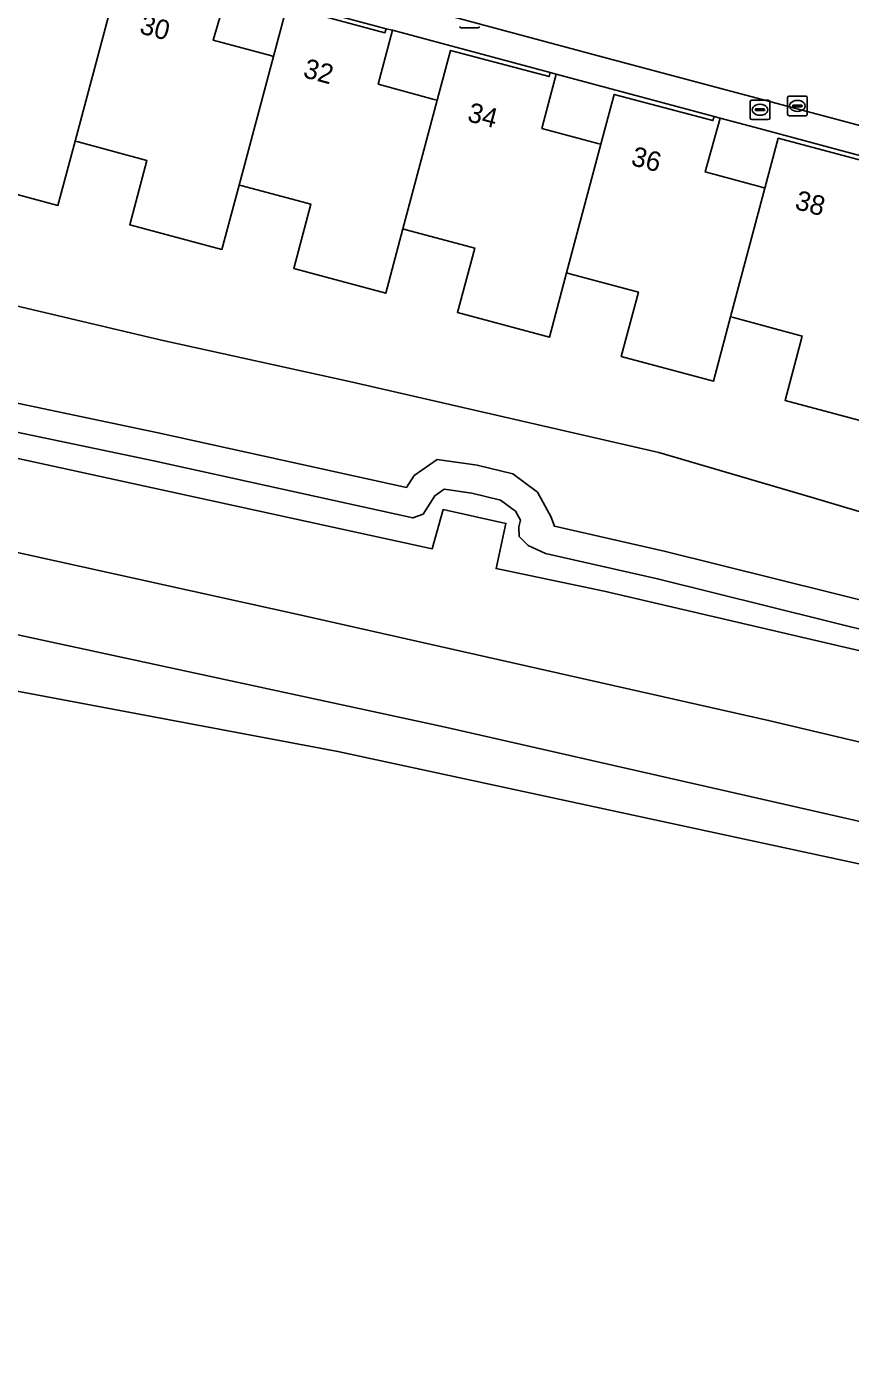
# Model space of a CAD drawing. Extents: x 162989 to 165008, y 383432 to 384338.
# Drawn here: x 163572.8 to 163615, y 383880.4 to 383947.9 of the extents above; entities that cross this region are included whole.
import ezdxf

# ---------------------------------------------------------------- set-up
doc = ezdxf.new("R2010")
doc.units = 0
for name, color, linetype in [('IMGEO_Brandkraan', 7, 'Continuous'), ('IMGEO_Erf', 7, 'Continuous'), ('IMGEO_Geluidsscherm', 7, 'Continuous'), ('IMGEO_Grasland_overig', 7, 'Continuous'), ('IMGEO_Kolk', 7, 'Continuous'), ('IMGEO_Pand', 7, 'Continuous'), ('IMGEO_Pand_nummerreeks', 7, 'Continuous'), ('IMGEO_Rijbaan_lokaal_open', 7, 'Continuous'), ('IMGEO_Spoor', 7, 'Continuous'), ('IMGEO_Spoorbaan_halfverhard', 7, 'Continuous'), ('IMGEO_Voetpad_open', 7, 'Continuous')]:
    doc.layers.add(name, color=color, linetype=linetype)

msp = doc.modelspace()

# ---------------------------------------------------------------- linework, layer by layer
at = {"layer": 'IMGEO_Brandkraan'}
for p, q in [((163609.844, 383943.241), (163609.844, 383944.093)), ((163609.919, 383944.167), (163610.771, 383944.167)), ((163610.332, 383943.947), (163610.357, 383943.947)), ((163610.845, 383944.093), (163610.845, 383943.241)), ((163610.103, 383943.661), (163610.103, 383943.673)), ((163610.541, 383943.624), (163610.143, 383943.624)), ((163610.146, 383943.71), (163610.544, 383943.71)), ((163610.355, 383943.387), (163610.33, 383943.387)), ((163610.587, 383943.673), (163610.587, 383943.661)), ((163610.771, 383943.167), (163609.919, 383943.167))]:
    msp.add_line(p, q, dxfattribs=at)
for points in [[(163609.844, 383943.241), (163609.844, 383944.093)], [(163609.919, 383944.167), (163610.771, 383944.167)], [(163610.845, 383944.093), (163610.845, 383943.241)], [(163610.771, 383943.167), (163609.919, 383943.167)]]:
    msp.add_lwpolyline(points, dxfattribs=at)
for centre, radius, start, end in [((163609.921, 383944.091), 0.0765, 91.55205, 178.44795), ((163609.921, 383944.091), 0.0765, 91.55205, 178.44795), ((163610.769, 383944.091), 0.0765, 1.55205, 88.44795), ((163610.769, 383944.091), 0.0765, 1.55205, 88.44795), ((163609.921, 383943.243), 0.0765, 181.55205, 268.44795), ((163609.921, 383943.243), 0.0765, 181.55205, 268.44795), ((163610.143, 383943.67), 0.0403, 85.87752, 175.75265), ((163610.14, 383943.66), 0.0366, 178.93798, 274.71019), ((163610.544, 383943.667), 0.043, 264.86636, 352.45326), ((163610.548, 383943.672), 0.0386, 1.73085, 96.63898), ((163610.769, 383943.243), 0.0765, 271.55205, 358.44795), ((163610.769, 383943.243), 0.0765, 271.55205, 358.44795)]:
    msp.add_arc(centre, radius, start, end, dxfattribs=at)
for centre, major_axis, ratio, start_param, end_param in [((163610.331, 383943.667), (-0.387, 0.002), 0.722429, 4.712389, 7.853982), ((163610.356, 383943.667), (-0.39, 0.002), 0.717154, 1.570796, 4.712389)]:
    msp.add_ellipse(centre, major_axis=major_axis, ratio=ratio, start_param=start_param, end_param=end_param, dxfattribs=at)
at = {"layer": 'IMGEO_Erf'}
for points in [[(163591.199, 383947.82), (163583.125, 383949.978), (163582.329, 383947.231), (163585.262, 383946.443), (163585.419, 383946.401), (163586.099, 383948.953), (163591.133, 383947.607)], [(163599.6, 383945.572), (163591.513, 383947.737), (163590.784, 383944.972), (163593.661, 383944.193), (163593.811, 383944.153), (163594.491, 383946.704), (163599.543, 383945.366)], [(163602.877, 383944.458), (163607.931, 383943.114), (163607.992, 383943.329), (163599.908, 383945.487), (163599.175, 383942.711), (163602.04, 383941.945), (163602.195, 383941.903)], [(163616.395, 383941.068), (163610.107, 383942.758), (163608.296, 383943.245), (163607.535, 383940.488), (163610.436, 383939.707), (163610.597, 383939.663), (163611.276, 383942.214), (163616.331, 383940.858)]]:
    msp.add_lwpolyline(points, close=True, dxfattribs=at)
for points in [[(163616.366, 383927.527), (163611.629, 383928.789), (163612.506, 383932.084), (163608.993, 383933.026), (163608.836, 383933.068), (163607.957, 383929.773), (163603.237, 383931.035), (163604.118, 383934.329), (163600.601, 383935.274), (163600.439, 383935.318), (163599.561, 383932.024), (163594.846, 383933.293), (163595.733, 383936.586), (163592.21, 383937.525), (163592.052, 383937.567), (163591.172, 383934.273), (163586.456, 383935.537), (163587.339, 383938.83), (163583.817, 383939.773), (163583.662, 383939.815), (163582.783, 383936.52), (163578.057, 383937.781), (163578.936, 383941.076), (163575.418, 383942.022), (163575.261, 383942.064), (163574.379, 383938.771), (163569.672, 383940.035)], [(163564.646, 383935.431), (163579.692, 383931.881), (163589.465, 383929.727), (163599.072, 383927.517), (163605.168, 383926.118), (163613.02, 383923.823), (163634.587, 383917.404), (163655.721, 383911.082), (163672.29, 383906.041)]]:
    msp.add_lwpolyline(points, dxfattribs=at)
at = {"layer": 'IMGEO_Geluidsscherm'}
msp.add_lwpolyline([(163555.79, 383937.222), (163564.646, 383935.431), (163579.692, 383931.881), (163589.465, 383929.727), (163599.072, 383927.517), (163605.168, 383926.118), (163613.02, 383923.823), (163634.587, 383917.404), (163655.721, 383911.082), (163672.29, 383906.041), (163680.003, 383903.652), (163680.457, 383903.531)], dxfattribs=at)
at = {"layer": 'IMGEO_Grasland_overig'}
for points in [[(163569.036, 383926.529), (163593.547, 383921.194), (163594.114, 383923.205), (163597.332, 383922.493), (163596.824, 383920.182), (163602.361, 383919.022), (163634.665, 383911.508), (163670.387, 383902.701), (163679.08, 383900.453), (163680.003, 383903.652), (163672.29, 383906.041), (163655.721, 383911.082), (163634.587, 383917.404), (163613.02, 383923.823), (163605.168, 383926.118), (163599.072, 383927.517), (163589.465, 383929.727), (163579.692, 383931.881), (163564.646, 383935.431)], [(163551.99, 383932.912), (163579.508, 383927.127), (163592.233, 383924.338), (163592.628, 383924.943), (163593.798, 383925.758), (163595.853, 383925.477), (163597.689, 383925.023), (163598.941, 383924.094), (163599.628, 383922.854), (163599.814, 383922.344), (163605.433, 383921.076), (163622.617, 383916.804)], [(163622.617, 383916.804), (163605.433, 383921.076), (163599.814, 383922.344), (163599.628, 383922.854), (163598.941, 383924.094), (163597.689, 383925.023), (163595.853, 383925.477), (163593.798, 383925.758), (163592.628, 383924.943), (163592.233, 383924.338), (163579.508, 383927.127), (163551.99, 383932.912)], [(163622.278, 383915.391), (163605.098, 383919.663), (163599.348, 383920.961), (163598.469, 383921.362), (163598.005, 383921.824), (163597.991, 383922.317), (163598.078, 383922.656), (163597.824, 383923.115), (163597.058, 383923.683), (163595.58, 383924.048), (163594.163, 383924.242), (163593.689, 383923.912), (163593.084, 383922.969), (163592.552, 383922.776), (163579.204, 383925.707), (163569.312, 383927.786)], [(163569.312, 383927.786), (163579.204, 383925.707), (163592.552, 383922.776), (163593.084, 383922.969), (163593.689, 383923.912), (163594.163, 383924.242), (163595.58, 383924.048), (163597.058, 383923.683), (163597.824, 383923.115), (163598.078, 383922.656), (163597.991, 383922.317), (163598.005, 383921.824), (163598.469, 383921.362), (163599.348, 383920.961), (163605.098, 383919.663), (163622.278, 383915.391)]]:
    msp.add_lwpolyline(points, dxfattribs=at)
at = {"layer": 'IMGEO_Kolk'}
for p, q in [((163595.892, 383947.862), (163595.04, 383947.862)), ((163611.76, 383943.44), (163611.76, 383944.292)), ((163611.835, 383944.366), (163612.687, 383944.366)), ((163612.248, 383944.146), (163612.273, 383944.146)), ((163612.761, 383944.292), (163612.761, 383943.44)), ((163612.687, 383943.366), (163611.835, 383943.366)), ((163612.019, 383943.86), (163612.019, 383943.872)), ((163612.457, 383943.823), (163612.059, 383943.823)), ((163612.062, 383943.909), (163612.46, 383943.909)), ((163612.271, 383943.586), (163612.246, 383943.586)), ((163612.503, 383943.872), (163612.503, 383943.86))]:
    msp.add_line(p, q, dxfattribs=at)
for points in [[(163595.892, 383947.862), (163595.04, 383947.862)], [(163611.76, 383943.44), (163611.76, 383944.292)], [(163611.835, 383944.366), (163612.687, 383944.366)], [(163612.761, 383944.292), (163612.761, 383943.44)], [(163612.687, 383943.366), (163611.835, 383943.366)]]:
    msp.add_lwpolyline(points, dxfattribs=at)
for centre, radius, start, end in [((163595.042, 383947.938), 0.0765, 181.55205, 268.44795), ((163595.042, 383947.938), 0.0765, 181.55205, 268.44795), ((163595.89, 383947.938), 0.0765, 271.55205, 358.44795), ((163595.89, 383947.938), 0.0765, 271.55205, 358.44795), ((163611.837, 383944.29), 0.0765, 91.55205, 178.44795), ((163611.837, 383944.29), 0.0765, 91.55205, 178.44795), ((163612.685, 383944.29), 0.0765, 1.55205, 88.44795), ((163612.685, 383944.29), 0.0765, 1.55205, 88.44795), ((163611.837, 383943.442), 0.0765, 181.55205, 268.44795), ((163611.837, 383943.442), 0.0765, 181.55205, 268.44795), ((163612.059, 383943.869), 0.0403, 85.87752, 175.75265), ((163612.056, 383943.859), 0.0366, 178.93798, 274.71019), ((163612.46, 383943.866), 0.043, 264.86636, 352.45326), ((163612.464, 383943.871), 0.0386, 1.73085, 96.63898), ((163612.685, 383943.442), 0.0765, 271.55205, 358.44795), ((163612.685, 383943.442), 0.0765, 271.55205, 358.44795)]:
    msp.add_arc(centre, radius, start, end, dxfattribs=at)
for centre, major_axis, ratio, start_param, end_param in [((163612.247, 383943.866), (-0.387, 0.002), 0.722429, 4.712389, 7.853982), ((163612.272, 383943.866), (-0.39, 0.002), 0.717154, 1.570796, 4.712389)]:
    msp.add_ellipse(centre, major_axis=major_axis, ratio=ratio, start_param=start_param, end_param=end_param, dxfattribs=at)
at = {"layer": 'IMGEO_Pand'}
for points in [[(163577.025, 383948.652), (163576.869, 383948.694), (163574.027, 383949.455), (163574.732, 383952.227), (163574.426, 383952.304), (163574.361, 383952.095), (163569.155, 383953.489), (163566.697, 383944.346), (163570.525, 383943.333), (163569.672, 383940.035), (163574.379, 383938.771), (163575.261, 383942.064)], [(163585.419, 383946.401), (163585.262, 383946.443), (163582.329, 383947.231), (163583.125, 383949.978), (163582.825, 383950.065), (163582.753, 383949.852), (163577.707, 383951.203), (163577.025, 383948.652), (163575.261, 383942.064), (163575.418, 383942.022), (163578.936, 383941.076), (163578.057, 383937.781), (163582.783, 383936.52), (163583.662, 383939.815)], [(163593.811, 383944.153), (163593.661, 383944.193), (163590.784, 383944.972), (163591.513, 383947.737), (163591.199, 383947.82), (163591.133, 383947.607), (163586.099, 383948.953), (163585.419, 383946.401), (163583.662, 383939.815), (163583.817, 383939.773), (163587.339, 383938.83), (163586.456, 383935.537), (163591.172, 383934.273), (163592.052, 383937.567)], [(163602.195, 383941.903), (163602.04, 383941.945), (163599.175, 383942.711), (163599.908, 383945.487), (163599.6, 383945.572), (163599.543, 383945.366), (163594.491, 383946.704), (163593.811, 383944.153), (163592.052, 383937.567), (163592.21, 383937.525), (163595.733, 383936.586), (163594.846, 383933.293), (163599.561, 383932.024), (163600.439, 383935.318)], [(163610.597, 383939.663), (163610.436, 383939.707), (163607.535, 383940.488), (163608.296, 383943.245), (163607.992, 383943.329), (163607.931, 383943.114), (163602.877, 383944.458), (163602.195, 383941.903), (163600.439, 383935.318), (163600.601, 383935.274), (163604.118, 383934.329), (163603.237, 383931.035), (163607.957, 383929.773), (163608.836, 383933.068)], [(163618.992, 383937.409), (163618.835, 383937.451), (163615.972, 383938.221), (163616.704, 383940.986), (163616.395, 383941.068), (163616.331, 383940.858), (163611.276, 383942.214), (163610.597, 383939.663), (163608.836, 383933.068), (163608.993, 383933.026), (163612.506, 383932.084), (163611.629, 383928.789), (163616.366, 383927.527), (163617.242, 383930.824)]]:
    msp.add_lwpolyline(points, close=True, dxfattribs=at)
at = {"layer": 'IMGEO_Rijbaan_lokaal_open'}
msp.add_lwpolyline([(163594.623, 383955.718), (163594.543, 383955.908), (163594.067, 383957.923), (163592.074, 383967.448), (163590.906, 383972.826), (163586.73, 383992.527), (163586.661, 383992.819), (163586.603, 383993.258), (163582.284, 383991.686), (163583.125, 383987.664), (163587.549, 383967.036), (163590.09, 383955.124), (163591.682, 383949.215), (163602.315, 383946.365), (163616.922, 383942.467), (163650.042, 383933.629)], dxfattribs=at)
at = {"layer": 'IMGEO_Spoor'}
for points in [[(163406.788, 383951.295), (163449.804, 383944.242), (163475.562, 383939.774), (163497.39, 383935.84), (163520.359, 383931.509), (163562.927, 383923.076), (163586.847, 383917.802), (163610.781, 383912.411), (163632.725, 383907.213), (163666.504, 383898.782), (163711.098, 383886.583)], [(163406.172, 383947.444), (163426.36, 383944.176), (163454.357, 383939.429), (163487.109, 383933.636), (163516.741, 383928.152), (163540.189, 383923.599), (163567.806, 383917.76), (163594.146, 383912.088), (163621.774, 383905.8), (163652.078, 383898.412), (163680.538, 383891), (163718.441, 383880.353)]]:
    msp.add_lwpolyline(points, dxfattribs=at)
at = {"layer": 'IMGEO_Spoorbaan_halfverhard'}
for points in [[(163429.324, 383940.782), (163548.485, 383918.381), (163588.714, 383910.818), (163620.327, 383904.013), (163668.346, 383892.004), (163678.965, 383889), (163707.904, 383880.814)], [(163712.761, 383891.135), (163694.457, 383896.281), (163684.837, 383898.91), (163679.08, 383900.453), (163670.387, 383902.701), (163634.665, 383911.508), (163602.361, 383919.022), (163596.824, 383920.182), (163597.332, 383922.493), (163594.114, 383923.205), (163593.547, 383921.194), (163569.036, 383926.529), (163568.947, 383926.122), (163563.519, 383927.312), (163563.587, 383927.623), (163560.512, 383928.297), (163550.846, 383930.357), (163545.826, 383931.352), (163536.074, 383933.298), (163526.341, 383935.711), (163521.455, 383936.649), (163516.478, 383937.369), (163511.551, 383938.042), (163496.824, 383940.82)]]:
    msp.add_lwpolyline(points, dxfattribs=at)
at = {"layer": 'IMGEO_Voetpad_open'}
for points in [[(163583.125, 383949.978), (163591.199, 383947.82), (163591.513, 383947.737), (163599.6, 383945.572), (163599.908, 383945.487), (163607.992, 383943.329), (163608.296, 383943.245), (163610.107, 383942.758), (163616.395, 383941.068), (163616.704, 383940.986), (163624.788, 383938.825), (163625.089, 383938.741), (163633.173, 383936.569), (163633.48, 383936.485), (163641.567, 383934.32), (163641.878, 383934.236), (163649.958, 383932.065), (163650.253, 383931.917), (163652.71, 383928.376), (163655.256, 383925.07), (163653.247, 383917.636), (163651.937, 383912.722), (163673.981, 383906.039)], [(163650.042, 383933.629), (163616.922, 383942.467), (163602.315, 383946.365), (163591.682, 383949.215)]]:
    msp.add_lwpolyline(points, dxfattribs=at)

# ---------------------------------------------------------------- texts
at = {"layer": 'IMGEO_Pand_nummerreeks'}
for s, rotation, p in [('30', 345.01715, (163578.51, 383947.592)), ('32', 345.03434, (163586.891, 383945.346)), ('34', 345.16612, (163595.301, 383943.097)), ('36', 345.10883, (163603.686, 383940.849)), ('38', 344.97705, (163612.081, 383938.602))]:
    msp.add_text(s, height=1, rotation=rotation, dxfattribs=at).set_placement(p)

doc.saveas('drawing.dxf')
